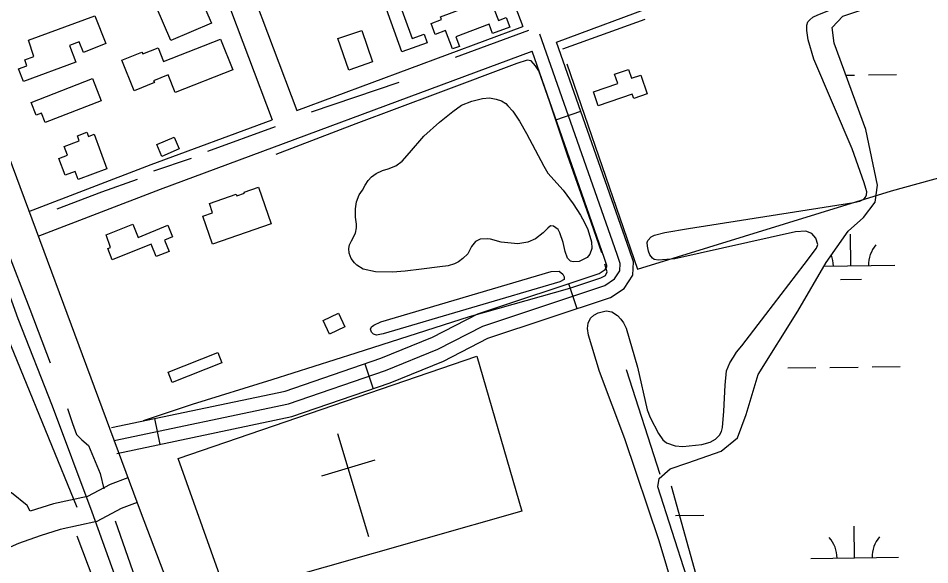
# Model space of a CAD drawing. Extents: x 3715084 to 3753216, y 488173 to 513963.
# Drawn here: x 3735228 to 3736267, y 509308 to 509931 of the extents above; entities that cross this region are included whole.
import ezdxf

# ---------------------------------------------------------------- set-up
doc = ezdxf.new("R2010")
doc.units = 0
for name, color, linetype in [('V-BLDG-OTLN', 7, 'Continuous'), ('V-RAIL-TRAK', 7, 'Continuous'), ('V-ROAD-CNTR', 7, 'Continuous'), ('V-SITE-OTLN', 7, 'Continuous'), ('V-SITE-VEGE', 7, 'Continuous'), ('V-SURV-IDEN', 7, 'Continuous'), ('V-TOPO-SHOR', 7, 'Continuous'), ('V-WETL-SWMP', 7, 'Continuous')]:
    doc.layers.add(name, color=color, linetype=linetype)

msp = doc.modelspace()

# ---------------------------------------------------------------- linework, layer by layer
at = {"layer": 'V-BLDG-OTLN'}
for points in [[(3735448.2, 509924.9), (3735401.7, 509905.2), (3735385.2, 509944), (3735398, 509949.4), (3735395.4, 509955.6), (3735422, 509966.9), (3735429.2, 509950), (3735436.2, 509953)], [(3735665.2, 509892.2), (3735644.4, 509950.3), (3735659.6, 509955.7), (3735676.8, 509907.7), (3735690.5, 509912.6), (3735694.1, 509902.5)], [(3735709.1, 509932.1), (3735765.6, 509953.4), (3735775.2, 509927.9), (3735784.1, 509931.3), (3735788.2, 509920.5), (3735768.6, 509913.1), (3735764.6, 509923.7), (3735726.7, 509909.4), (3735730.8, 509898.5), (3735723, 509895.6), (3735715.1, 509916.5), (3735703.3, 509912), (3735698.6, 509924.5), (3735710.3, 509929)], [(3735315.3, 509933.2), (3735327.7, 509901.7), (3735302.3, 509891.7), (3735297.5, 509903.8), (3735286.3, 509899.4), (3735293.7, 509880.5), (3735234, 509858.6), (3735228.4, 509872.8), (3735237.9, 509876.5), (3735235.4, 509883.1), (3735245.7, 509887.2), (3735239.6, 509905.5)], [(3735619.4, 509916.8), (3735631.7, 509880.9), (3735604.8, 509871.6), (3735592.4, 509907.5)], [(3735472.5, 509871.8), (3735407, 509845.9), (3735399, 509866.1), (3735382.2, 509859.4), (3735383.1, 509857.3), (3735360, 509848.1), (3735346.2, 509883), (3735369, 509892), (3735369.8, 509889.9), (3735387.3, 509896.8), (3735393.5, 509881.2), (3735458.6, 509906.9)], [(3735927.7, 509844), (3735889, 509830.7), (3735883.4, 509846.7), (3735911.4, 509856.3), (3735907.7, 509867), (3735923.4, 509872.3), (3735926.9, 509862.2), (3735937.4, 509865.8), (3735944.7, 509844.6), (3735929.4, 509839.3)], [(3735242.9, 509834.8), (3735312.6, 509861.8), (3735322.3, 509836.7), (3735258.6, 509812), (3735254.5, 509822.6), (3735248.6, 509820.3)], [(3735328.9, 509758.9), (3735296.2, 509747), (3735293, 509755.9), (3735281.4, 509751.7), (3735274.3, 509771), (3735284, 509774.5), (3735280.3, 509784.6), (3735297.5, 509790.9), (3735295.4, 509796.7), (3735306.3, 509800.7), (3735308, 509796), (3735314.5, 509798.4)], [(3735385.9, 509786.8), (3735405.8, 509795.2), (3735411.4, 509781.7), (3735391.5, 509773.3)], [(3735516.3, 509696.4), (3735449.4, 509673.3), (3735438.4, 509705.1), (3735449.5, 509708.9), (3735445.8, 509719.6), (3735476.5, 509730.2), (3735477.1, 509728.2), (3735485.8, 509731.2), (3735485.3, 509732.6), (3735501.8, 509738.3)], [(3735328.2, 509683.9), (3735358.4, 509696.1), (3735364.5, 509681), (3735398.5, 509694.7), (3735403.8, 509681.5), (3735394.7, 509677.8), (3735399.9, 509665), (3735385.1, 509659), (3735379.4, 509673.1), (3735335.2, 509655.3), (3735329.9, 509668.3), (3735333.3, 509669.6)], [(3735582.8, 509570.8), (3735575.5, 509586.3), (3735592.8, 509594.5), (3735600.2, 509579)], [(3735398.9, 509527.4), (3735455.3, 509549.8), (3735459.9, 509538.1), (3735403.5, 509515.6)]]:
    msp.add_lwpolyline(points, close=True, dxfattribs=at)
at = {"layer": 'V-RAIL-TRAK'}
msp.add_lwpolyline([(3734624.7, 511196.9), (3734659.9, 511103), (3734697.4, 511003.5), (3734735.3, 510901.8), (3734772.7, 510798.2), (3734810.2, 510701.9), (3734840.4, 510620.1), (3734877.9, 510523.4), (3734914.5, 510425.8), (3734950.6, 510331.4), (3734971.6, 510269.5), (3735011.5, 510166.2), (3735045.3, 510073.7), (3735086.5, 509968.3), (3735123, 509870.2), (3735158.2, 509773.5), (3735193, 509683.8), (3735227.7, 509588.5), (3735266.6, 509489), (3735311.7, 509368.3), (3735346.4, 509272.1)], dxfattribs=at)
at = {"layer": 'V-ROAD-CNTR'}
for p, q in [((3735840.8, 509814.9), (3735869.1, 509824.9)), ((3735855.1, 509628.3), (3735864.6, 509599.8)), ((3735622.8, 509536.9), (3735632.5, 509508.6)), ((3735383.1, 509474.5), (3735389.2, 509445.1))]:
    msp.add_line(p, q, dxfattribs=at)
for points in [[(3735841.6, 509903.4), (3735958.2, 509946.7), (3736368.5, 510100.6), (3736381, 510108.2), (3736391.4, 510118.9), (3736395, 510133), (3736397.3, 510147.5), (3736395.3, 510164), (3736391.6, 510174.1), (3736207.5, 510671), (3735979.9, 511274.8)], [(3734757.1, 510996.2), (3734836.9, 510778.3), (3734909.7, 510591.1), (3735037.5, 510251.5), (3735172.1, 509893.4), (3735368.1, 509366.5), (3735518.6, 508970.7), (3735698, 508490.1), (3735884.9, 507995.1), (3736013.1, 507646.9)], [(3735667.1, 510278.7), (3735803.2, 509921.2)], [(3735410.7, 510182.8), (3735545.3, 509825.5)], [(3735382.6, 510172.2), (3735517.2, 509815)], [(3735545.3, 509825.5), (3735803.2, 509921.2)], [(3735337.2, 509449.5), (3735535.9, 509491.4), (3735646.4, 509529.2), (3735706.3, 509553.8), (3735757.5, 509580), (3735896.4, 509626.3), (3735907.7, 509633.6), (3735913.6, 509642.7), (3735913.9, 509651.1), (3735910.4, 509661.6), (3735822.6, 509912.4)], [(3735340.3, 509434.8), (3735539.9, 509476.9), (3735651.7, 509515.1), (3735712.6, 509540.1), (3735763.3, 509566.1), (3735903, 509612.6), (3735918.6, 509622.8), (3735928.4, 509638.1), (3735929, 509653.1), (3735924.6, 509666.4), (3735841.6, 509903.4)], [(3735250.7, 509682.5), (3735390.1, 509735.9), (3735813.5, 509893)], [(3735334.1, 509464.2), (3735532, 509505.9), (3735641.2, 509543.2), (3735700.1, 509567.4), (3735751.6, 509593.9), (3735889.9, 509639.9), (3735896.8, 509644.4), (3735898.7, 509647.4), (3735898.8, 509649), (3735896.2, 509656.8), (3735813.5, 509893)], [(3735240, 509710.5), (3735379.5, 509763.9), (3735517.2, 509815)], [(3735241.7, 509368.9), (3735238, 509375.4), (3735220.4, 509389.8), (3735178.6, 509402.1), (3735140.9, 509403.4), (3735111.9, 509398.7), (3735084, 509385.4), (3735075.7, 509378.3)], [(3735352.8, 509407.2), (3735332.7, 509399.5), (3735307.1, 509385.8), (3735268, 509377.4), (3735241.7, 509368.9)], [(3735363.5, 509379.1), (3735345.2, 509372.1), (3735317.5, 509357.3), (3735275.7, 509348.3), (3735252.9, 509341), (3735228.2, 509332.2), (3735211.9, 509325.1), (3735185.3, 509319.5), (3735149.8, 509315.2), (3735121.5, 509310.6), (3735098.6, 509307.8), (3735078.2, 509292.3), (3735061.5, 509280.5), (3735060.5, 509279.9)]]:
    msp.add_lwpolyline(points, dxfattribs=at)
at = {"layer": 'V-SITE-OTLN'}
for p, q in [((3735627.6, 509339.7), (3735592.3, 509457.3)), ((3735634.4, 509427.2), (3735573.7, 509409))]:
    msp.add_line(p, q, dxfattribs=at)
msp.add_lwpolyline([(3735410.2, 509429.2), (3735750.8, 509545.6), (3735802, 509369.1), (3735465.8, 509273.5)], close=True, dxfattribs=at)
at = {"layer": 'V-SITE-VEGE'}
for points in [[(3736194.6, 509729.5), (3736195, 509733), (3736194, 509736.5), (3736192.2, 509743.2), (3736178.5, 509782), (3736134.6, 509883.9), (3736128.1, 509906), (3736126.6, 509916.8), (3736126.9, 509922.6), (3736127.9, 509926.4), (3736130.2, 509928.9), (3736133.7, 509931.8), (3736139.1, 509934.6), (3736257.3, 509981.8), (3736391.8, 510029.3)], [(3736004.3, 509181.3), (3735958.3, 509335.2), (3735919.4, 509451.4), (3735890.6, 509528), (3735877.9, 509569.6), (3735876.7, 509577.2), (3735877.4, 509583.3), (3735880.3, 509589), (3735884.1, 509592.5), (3735888.9, 509595), (3735898.2, 509597.2), (3735904.6, 509596.2), (3735910.9, 509592), (3735914.7, 509587.8), (3735917.9, 509583.6), (3735920.7, 509577.5), (3735933.8, 509533), (3735944.6, 509484.4), (3735948.3, 509475.8), (3735957.7, 509457.5), (3735962.5, 509450.4), (3735966.9, 509446.9), (3735976.5, 509443.3), (3735985.4, 509442.6), (3736007.1, 509445), (3736016.7, 509447.7), (3736022.8, 509450.9), (3736027.3, 509455.6), (3736029.3, 509459.8), (3736030.6, 509464.2), (3736032.3, 509483.1), (3736033.5, 509512.7), (3736035.3, 509529), (3736038.9, 509538.2), (3736043.1, 509544.6), (3736046.6, 509550.3), (3736052.7, 509557.3), (3736079.9, 509593.1), (3736123.7, 509649.9), (3736137.6, 509668.7), (3736139.2, 509672.8), (3736137.1, 509680.2), (3736132.3, 509685.3), (3736125.6, 509687.9), (3736113.8, 509687.4), (3735976.3, 509656.6), (3735957.8, 509655.1), (3735952.7, 509655.8), (3735950.7, 509657.1), (3735947.9, 509660.9), (3735946.3, 509665.1), (3735945.1, 509670.9), (3735944.8, 509675), (3735945.5, 509677.6), (3735949.4, 509681.7), (3735953.2, 509683.6), (3735964.7, 509686.7), (3735991.9, 509691.2), (3736180.2, 509720.7), (3736187.2, 509722.2), (3736191.7, 509724.4), (3736193.6, 509726.6), (3736194.6, 509729.5)]]:
    msp.add_lwpolyline(points, dxfattribs=at)
for points in [[(3735620.5, 509734.9), (3735623.4, 509740.3), (3735626.7, 509745.6), (3735630.5, 509750.1), (3735636, 509753.8), (3735643, 509757.3), (3735649.4, 509759.1), (3735658.3, 509762.6), (3735665.7, 509767.9), (3735674, 509777.4), (3735690.1, 509796.3), (3735708, 509812.4), (3735723.1, 509824.4), (3735733.3, 509831.6), (3735745.1, 509836), (3735756.9, 509839.1), (3735765.2, 509839.9), (3735772.5, 509838.6), (3735778.8, 509836.7), (3735783.6, 509833.4), (3735786.1, 509830.9), (3735791.5, 509824.8), (3735799.3, 509813.3), (3735807.2, 509799.2), (3735826.9, 509762.1), (3735831.6, 509754.1), (3735848.9, 509734.6), (3735860.6, 509719.2), (3735868.8, 509706.1), (3735873.5, 509698.1), (3735877.2, 509689.8), (3735881.2, 509675.8), (3735881.5, 509668.2), (3735879.5, 509661.8), (3735876.3, 509658), (3735867.1, 509653.6), (3735860.4, 509653.1), (3735857.2, 509654), (3735854, 509657.3), (3735851.2, 509664.9), (3735849.1, 509675.1), (3735845.4, 509686), (3735843.2, 509689.8), (3735838.1, 509693.7), (3735834.6, 509694), (3735831.7, 509691.5), (3735826.3, 509686.1), (3735817.6, 509679.5), (3735808.7, 509675.4), (3735797.2, 509673.6), (3735778.5, 509675.7), (3735766.1, 509679), (3735762.9, 509679.3), (3735754.6, 509679.1), (3735749.2, 509676.2), (3735744.7, 509670.6), (3735740.5, 509662.3), (3735734.7, 509657), (3735729.6, 509653.2), (3735725.1, 509650.7), (3735718.1, 509648.5), (3735708.3, 509647.6), (3735687.6, 509644.9), (3735668.8, 509642.5), (3735654.5, 509641.4), (3735635.1, 509641.9), (3735621.1, 509644.8), (3735613.8, 509649.4), (3735611.3, 509651.9), (3735607.5, 509657), (3735605.3, 509663.1), (3735604.7, 509668.2), (3735605.4, 509672.6), (3735607.7, 509677.1), (3735612.5, 509685.9), (3735613.5, 509691.7), (3735613.5, 509696.1), (3735612.3, 509704.1), (3735612.4, 509713.3), (3735613.4, 509721.6), (3735616.4, 509729.5)], [(3735641.3, 509584.6), (3735835.5, 509642.1), (3735844.4, 509642.4), (3735848.8, 509639.2), (3735850.1, 509636), (3735850, 509633.1), (3735845.2, 509630.3), (3735644, 509570.9), (3735636.1, 509569.6), (3735632.9, 509570.6), (3735630.4, 509572.9), (3735629.4, 509576.4), (3735630.4, 509579.2), (3735633.3, 509580.8)]]:
    msp.add_lwpolyline(points, close=True, dxfattribs=at)
at = {"layer": 'V-TOPO-SHOR'}
for p, q in [((3735848.8, 509895.6), (3735942.4, 509929.7)), ((3735726.4, 509886.3), (3735810, 509917.2)), ((3735562.1, 509824), (3735662, 509857.8)), ((3735444.1, 509779.3), (3735521.1, 509807.2)), ((3735382.4, 509756.9), (3735425.6, 509771.1)), ((3735959.4, 509410.8), (3735921.1, 509529.9))]:
    msp.add_line(p, q, dxfattribs=at)
for points in [[(3734960.5, 510237.5), (3735197.4, 509610.5), (3735294.9, 509373.6)], [(3735130, 509900.3), (3735157.2, 509823.5), (3735185.1, 509745.5), (3735214.4, 509669.2), (3735241.2, 509599), (3735264.2, 509537.9)], [(3735893.1, 509663.2), (3735881.1, 509698.4), (3735854.1, 509774.6), (3735834, 509834.9), (3735821.1, 509870.6), (3735817.6, 509876.3), (3735812.4, 509882), (3735808, 509883), (3735796.1, 509879.1), (3735706.3, 509845.2), (3735612.9, 509810.4), (3735521.7, 509775.5)], [(3735853.1, 509878.6), (3735933.9, 509644.7), (3736223.1, 509734), (3736440, 509793.6)], [(3735272.3, 509713.5), (3735323.4, 509732.8), (3735363.9, 509747.4)], [(3735370.9, 509472.5), (3735426.4, 509490.9), (3735517.5, 509519.2), (3735613, 509549.6), (3735742.4, 509590.7), (3735856.8, 509623.1), (3735892, 509634.7), (3735897.3, 509637.7), (3735899.1, 509641.6), (3735896.5, 509650.4)], [(3735284.2, 509486), (3735289.7, 509469), (3735294.4, 509456.4), (3735300.5, 509450.3), (3735308.2, 509443.7), (3735321.4, 509411.8), (3735325.6, 509394.4)], [(3735972.2, 509398.1), (3736087, 508985.6), (3736091.2, 508943), (3736070, 508892), (3736150.8, 508675.1)], [(3735338.5, 509358), (3735366.8, 509276.3), (3735406, 509169.9), (3735417, 509140.7), (3735450.2, 509047.8), (3735486.8, 508956.7), (3735520.8, 508863.4), (3735551.1, 508785.3), (3735577.5, 508717.3), (3735606.8, 508635.8), (3735644.7, 508538.5), (3735668.5, 508475.3), (3735703.4, 508382), (3735736.2, 508297.8), (3735769.3, 508204.5), (3735807.2, 508105.5), (3735836.5, 508025.3), (3735845.5, 507998.7)], [(3735294.9, 509341.1), (3735717.6, 508221.7), (3735819.8, 507980.2)]]:
    msp.add_lwpolyline(points, dxfattribs=at)
at = {"layer": 'V-WETL-SWMP'}
for p, q in [((3736171.2, 509865.7), (3736180.9, 509865.8)), ((3736196.9, 509866), (3736228.9, 509866.4)), ((3736177, 509648.5), (3736176.6, 509684.5)), ((3736146.2, 509648.1), (3736227, 509649.2)), ((3736165.2, 509632.9), (3736189.2, 509633.2)), ((3736105.1, 509532.2), (3736137.1, 509532.6)), ((3736153.1, 509532.8), (3736185.1, 509533.2)), ((3736201.1, 509533.4), (3736233.1, 509533.8)), ((3735977.2, 509364.1), (3736009.2, 509364.5)), ((3736181.2, 509315.9), (3736180.7, 509351.9)), ((3736131.2, 509315.3), (3736231.2, 509316.5))]:
    msp.add_line(p, q, dxfattribs=at)
msp.add_lwpolyline([(3736022.2, 509193.3), (3735956.9, 509396.7), (3735958.4, 509406.3), (3735970.9, 509417.3), (3735991, 509424), (3736029, 509437.5), (3736047.8, 509452.5), (3736057.6, 509479.3), (3736071.1, 509524.8), (3736116.5, 509596.8), (3736148.7, 509652.4), (3736173.9, 509688.1), (3736191.2, 509703.8), (3736204.5, 509721), (3736207.4, 509740.3), (3736194.1, 509803.8), (3736157.7, 509902.1), (3736155.7, 509920), (3736167.6, 509933.1), (3736297.6, 509976.8)], dxfattribs=at)
for centre, start, end in [((3736232.3, 509649.7), 139.9442, 181.4878), ((3736121.8, 509648.3), 359.9442, 20.9334), ((3736125.9, 509315.7), 359.9442, 41.4878), ((3736236.4, 509317), 139.9442, 181.4878)]:
    msp.add_arc(centre, 35.2, start, end, dxfattribs=at)

# ---------------------------------------------------------------- texts
at = {"layer": 'V-SURV-IDEN'}
msp.add_text('460+32.4', height=100, rotation=25.4548, dxfattribs=at).set_placement((3734834.4, 509757.1))

doc.saveas('drawing.dxf')
